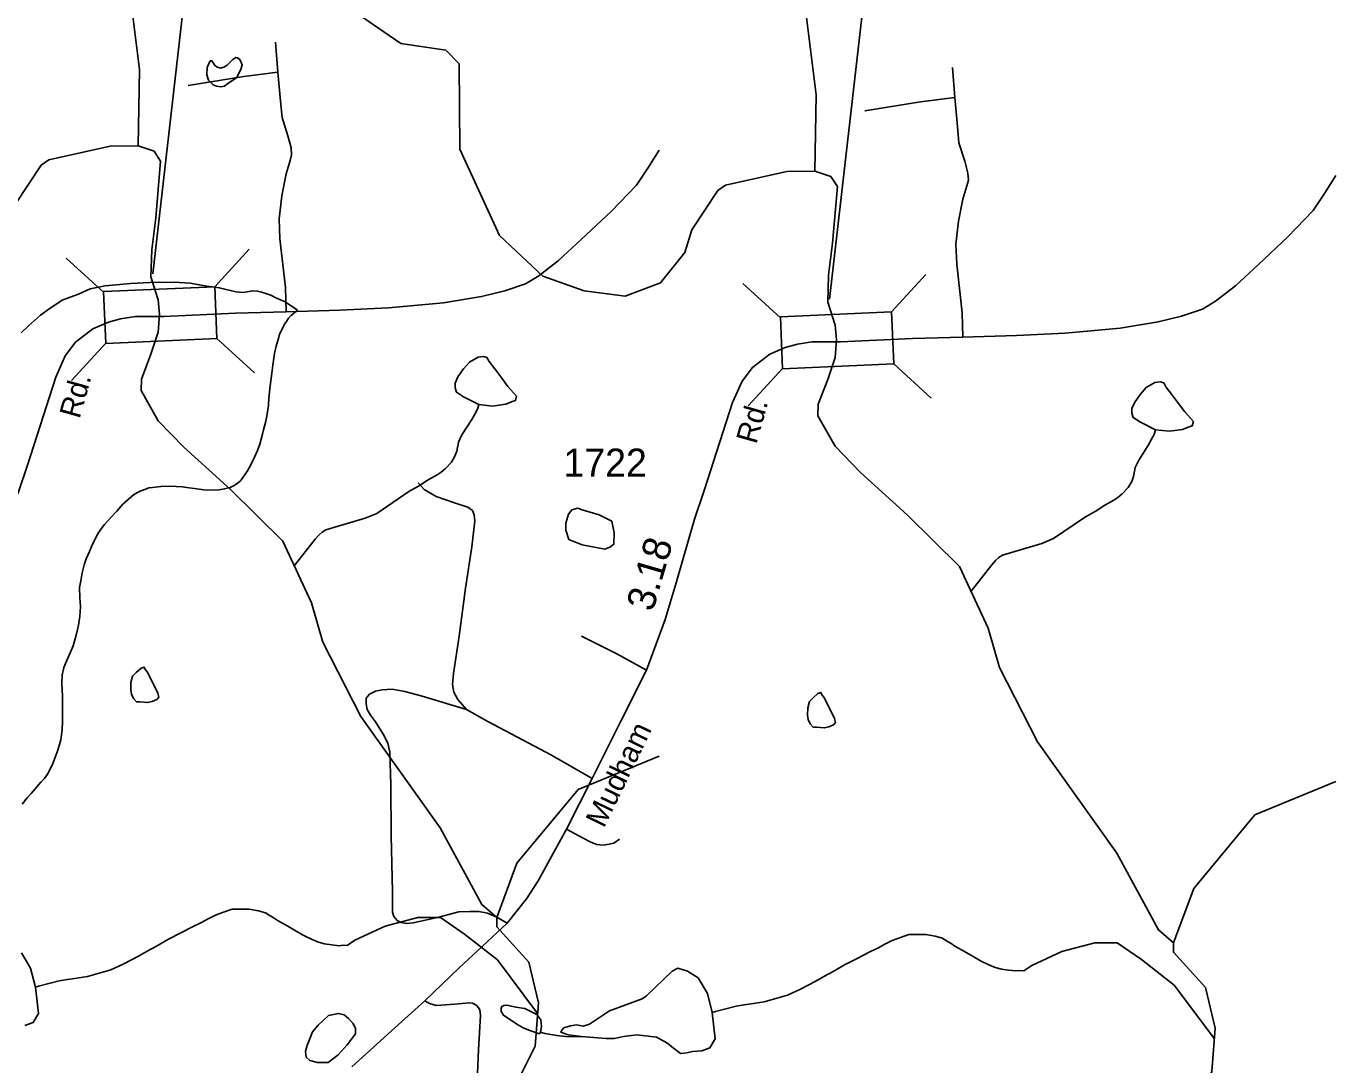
# Model space of a CAD drawing. Extents: x 2169602 to 2449496, y 721995 to 810662.
# Drawn here: x 2443660 to 2449496, y 797941 to 802569 of the extents above; entities that cross this region are included whole.
import ezdxf

# ---------------------------------------------------------------- set-up
doc = ezdxf.new("R2010")
doc.units = 0
doc.layers.add('Default', color=7, linetype='Continuous')

msp = doc.modelspace()

# ---------------------------------------------------------------- linework, layer by layer
at = {"layer": 'Default'}
for p, q in [((2444224.7, 801465.3), (2444515.1, 804017.5)), ((2447240.6, 801352.4), (2447530.9, 803904.7)), ((2444782.1, 802364.8), (2444771.8, 802498.1)), ((2447798, 802251.9), (2447787.6, 802385.3)), ((2444005.6, 801383.2), (2443838.8, 801536.2)), ((2444653.7, 801575.4), (2444500.7, 801408.6)), ((2447021.4, 801270.4), (2446854.6, 801423.4)), ((2447669.6, 801462.6), (2447516.5, 801295.8)), ((2444015.3, 801157.1), (2443862.2, 800990.3)), ((2444677.4, 801024.2), (2444510.6, 801177.3)), ((2447031.1, 801044.2), (2446878.1, 800877.4)), ((2447693.3, 800911.4), (2447526.5, 801064.4))]:
    msp.add_line(p, q, dxfattribs=at)
for points in [[(2444159.4, 802035.8), (2444165.3, 802376.8), (2444095.4, 802935.9), (2444018.3, 803091.6), (2444026.3, 803193.1), (2444622.4, 803797.6), (2444795.5, 804115.6), (2444877.3, 804172.9)], [(2447175.2, 801923), (2447181.2, 802264), (2447111.3, 802823.1), (2447034.2, 802978.8), (2447042.2, 803080.3), (2447638.2, 803684.8), (2447811.3, 804002.7), (2447893.1, 804060.1)], [(2444159.4, 802035.8), (2444034.3, 802035), (2443761.1, 801973.9), (2443726.3, 801949.5), (2443611.3, 801774.7), (2443579.3, 801673.7), (2443471.4, 801538.1), (2443313.4, 801479.1), (2443130.5, 801502.5), (2442946.3, 801568.5), (2442753.4, 801749.7), (2442576.4, 802133.8), (2442573.3, 802514.4), (2442514.5, 802574.6), (2442314.4, 802604.9), (2442063.4, 802777.3), (2441744.5, 803161.1), (2441593.4, 803275.7), (2441309.4, 803399.6), (2441233.5, 803538.9), (2440853.5, 803648.7), (2440799.4, 803717.9), (2440727.2, 803835.1), (2440647, 803892.8)], [(2447175.2, 801923), (2447050.1, 801922.2), (2446777, 801861.1), (2446742.2, 801836.7), (2446627.1, 801661.9), (2446595.1, 801560.8), (2446487.3, 801425.3), (2446329.2, 801366.2), (2446146.3, 801389.7), (2445962.1, 801455.7), (2445769.2, 801636.8), (2445592.2, 802021), (2445589.2, 802401.5), (2445530.3, 802461.8), (2445330.2, 802492.1), (2445079.2, 802664.5), (2444760.4, 803048.3), (2444609.2, 803162.9), (2444325.2, 803286.8), (2444249.4, 803426.1), (2443869.3, 803535.9), (2443815.2, 803605), (2443743, 803722.3), (2443662.8, 803779.9)], [(2444526.8, 802381.9), (2444512.6, 802386.1), (2444503, 802392.5), (2444488.3, 802414.5), (2444485.2, 802415.3), (2444480.6, 802414.5), (2444477.6, 802407.7), (2444472.9, 802399.7), (2444467.4, 802384.8), (2444464.9, 802351.9), (2444472.2, 802328.5), (2444492.8, 802308.7), (2444508.4, 802301.4), (2444528.4, 802298.6), (2444543.4, 802302), (2444554.1, 802311.2), (2444596.9, 802339.2), (2444616.2, 802376.9), (2444622.3, 802397.5), (2444612.2, 802420.4), (2444602.1, 802428.8), (2444594.4, 802430.5), (2444581.9, 802421.6), (2444556.3, 802395), (2444541, 802386.1), (2444526.8, 802381.9)], [(2444782.1, 802364.8), (2444630.4, 802345.2), (2444382.2, 802305)], [(2444818.9, 801297), (2444815.5, 801405), (2444791.3, 801622.3), (2444787.3, 801710.2), (2444798.8, 801813.6), (2444818.3, 801911.3), (2444836.2, 801970.5), (2444843.1, 801995.8), (2444840.8, 802026.8), (2444827, 802080.9), (2444801.1, 802161.9), (2444794.2, 802235.5), (2444782.1, 802364.8)], [(2447798, 802251.9), (2447646.2, 802232.4), (2447398, 802192.2)], [(2447834.7, 801184.2), (2447831.3, 801292.2), (2447807.2, 801509.4), (2447803.1, 801597.4), (2447814.6, 801700.8), (2447834.2, 801798.5), (2447852, 801857.7), (2447858.9, 801883), (2447856.6, 801914), (2447842.8, 801968), (2447816.9, 802049.1), (2447810, 802122.6), (2447798, 802251.9)], [(2444255.1, 801284.8), (2444249.1, 801349.5), (2444216.1, 801452.1), (2444219.8, 801573), (2444238.1, 801715.9), (2444259.5, 801968.1), (2444230.2, 802012.3), (2444159.4, 802035.8)], [(2446480.6, 802016.8), (2446430.3, 801936), (2446379.8, 801861.3), (2446266.6, 801743.5), (2446135.5, 801620.5), (2446033.2, 801525.1), (2445944.7, 801457.3), (2445886.1, 801420.5), (2445793, 801389.5), (2445689.6, 801364.2), (2445520, 801336.1), (2445275.2, 801314.2), (2445057.6, 801304.5), (2444818.9, 801297), (2444593.4, 801290), (2444273, 801276.3)], [(2447270.9, 801172), (2447264.9, 801236.6), (2447232, 801339.2), (2447235.6, 801460.2), (2447254, 801603.1), (2447275.3, 801855.3), (2447246, 801899.5), (2447175.2, 801923)], [(2449496.4, 801904), (2449446.2, 801823.2), (2449395.6, 801748.5), (2449282.4, 801630.7), (2449151.4, 801507.7), (2449049.1, 801412.3), (2448960.6, 801344.5), (2448901.9, 801307.7), (2448808.8, 801276.7), (2448705.4, 801251.4), (2448535.9, 801223.2), (2448291, 801201.4), (2448073.5, 801191.6), (2447834.7, 801184.2), (2447609.3, 801177.2), (2447288.8, 801163.5)], [(2444869, 801303.5), (2444814.8, 801341.5), (2444772.5, 801359.3), (2444750.8, 801371.1), (2444728.7, 801378.9), (2444708.4, 801384.8), (2444690.5, 801388.7), (2444670.2, 801390.6), (2444626.7, 801382.1), (2444594.8, 801386.1), (2444576.7, 801389.7), (2444520.3, 801403.5), (2444464.6, 801411.1), (2444390.5, 801424.7), (2444320.4, 801428), (2444212.3, 801427.3), (2444124.6, 801422.7), (2444061, 801416.1), (2444012.6, 801412), (2443944.7, 801399.6), (2443893.1, 801374.9), (2443823.2, 801350.6), (2443767.4, 801312.3), (2443723.7, 801282), (2443670.2, 801233.7), (2443638.4, 801203.2)], [(2444869, 801303.5), (2444841.4, 801279.5), (2444829.1, 801267.6), (2444819.7, 801253.6), (2444811.7, 801241.4), (2444797.8, 801213.5), (2444789.8, 801197.2), (2444785.9, 801183.2), (2444774, 801143.3), (2444766.2, 801111.2), (2444758.8, 801059.1), (2444753.5, 801011.3), (2444747.3, 800967.2), (2444741.8, 800911.2), (2444739.7, 800881.1), (2444732.8, 800831.1), (2444726.4, 800803.2), (2444718.4, 800771.1), (2444713.1, 800750.9), (2444701, 800706.9), (2444691.5, 800678.7), (2444677.8, 800648.7), (2444661.8, 800614.6), (2444646, 800588.6), (2444636.2, 800572.6), (2444626.1, 800558.3), (2444616.5, 800544.4), (2444606.2, 800536.2), (2444596.4, 800528.4), (2444586.6, 800522.2), (2444568.7, 800514.3), (2444544.5, 800507.8), (2444520.5, 800503.8), (2444482.8, 800501.3), (2444452.5, 800503.4), (2444410.4, 800509), (2444384.8, 800512.9), (2444356.5, 800516.7), (2444328.8, 800518.5), (2444292.5, 800520.3), (2444260.7, 800517.9), (2444222.6, 800513.9), (2444207, 800511.7), (2444189, 800505.5), (2444170.9, 800499.3), (2444156.8, 800491.3), (2444138.9, 800481), (2444127, 800471.1), (2444091.6, 800438.7), (2444063.7, 800408.5), (2444037.6, 800380.4), (2444009.7, 800348.4), (2443990.5, 800324.2), (2443978.2, 800304.1), (2443956.6, 800264), (2443942.9, 800227.9), (2443927.1, 800195.9), (2443919.3, 800169.8), (2443909.5, 800133.6), (2443903.9, 800097.5), (2443898, 800067.6), (2443900, 800023.9), (2443902.5, 799981.7), (2443898.8, 799939.7), (2443893.5, 799899.6), (2443883.6, 799855.6), (2443869.5, 799807.4), (2443856.2, 799777.4), (2443840, 799739.3), (2443828.5, 799711.4), (2443824.6, 799697.4), (2443820.7, 799679.3), (2443818.8, 799641), (2443821.7, 799583.4), (2443821.7, 799535.2), (2443821.7, 799505.1), (2443822.1, 799471.4), (2443820.5, 799433.1), (2443814.9, 799389.3), (2443800.8, 799343.2), (2443779.3, 799283.2), (2443767.6, 799259), (2443755.5, 799236.9), (2443739.9, 799214.9), (2443726.2, 799200.7), (2443682.5, 799150.6), (2443664.6, 799130.2), (2443642.5, 799102.2)], [(2444273, 801276.3), (2444147.7, 801276.3), (2444081, 801266), (2444027, 801251), (2443958, 801220), (2443880.4, 801161.9), (2443834.5, 801099.9), (2443791.9, 801005.6), (2443665.5, 800612.5), (2443623, 800486.1)], [(2445757.3, 798598.2), (2445690.3, 798655.3), (2445505.3, 798997), (2445151.2, 799493), (2444982.2, 799824.5), (2444931.4, 799999.3), (2444804.3, 800274.2), (2444570.3, 800505.4), (2444362.7, 800693.4), (2444249.1, 800810.7), (2444172.2, 800946.3), (2444174.1, 800997.1), (2444216.1, 801107.6), (2444249.1, 801206.5), (2444255.1, 801284.8)], [(2447288.8, 801163.5), (2447163.5, 801163.5), (2447096.8, 801153.1), (2447042.8, 801138.2), (2446973.9, 801107.1), (2446896.3, 801049.1), (2446850.3, 800987), (2446807.8, 800892.8), (2446681.3, 800499.7), (2446638.8, 800373.3), (2446556.1, 800088.2), (2446507.8, 799925), (2446425, 799699.7), (2446311.8, 799475), (2446181.9, 799216.4), (2446068.1, 798991.1), (2446019.3, 798902.1), (2445942.3, 798760.7), (2445890.6, 798681.4), (2445803.2, 798572.2), (2445692.9, 798468.7), (2445589.4, 798373.3), (2445437.1, 798226.8), (2445303.2, 798105.5), (2445111.9, 797931.4)], [(2448773.1, 798485.3), (2448706.1, 798542.4), (2448521.1, 798884.2), (2448167, 799380.1), (2447998.1, 799711.6), (2447947.2, 799886.5), (2447820.1, 800161.4), (2447586.1, 800392.5), (2447378.5, 800580.6), (2447264.9, 800697.9), (2447188, 800833.5), (2447189.9, 800884.3), (2447232, 800994.7), (2447264.9, 801093.7), (2447270.9, 801172)], [(2445677.3, 800883.6), (2445738.8, 800876.8), (2445797.1, 800884.7), (2445822.3, 800895.7), (2445841.1, 800902), (2445845.9, 800920.9), (2445807.2, 800964.2), (2445775, 801007.4), (2445748.3, 801042), (2445723.1, 801075.1), (2445713.6, 801092.4), (2445697.9, 801097.1), (2445674.3, 801094), (2445635.2, 801072.8), (2445609.7, 801042), (2445584.5, 801007.4), (2445571.9, 800979.1), (2445571.9, 800957.1), (2445578.2, 800938.2), (2445609.7, 800917.7), (2445677.3, 800883.6)], [(2448693.1, 800770.7), (2448754.6, 800764), (2448812.9, 800771.9), (2448838.1, 800782.9), (2448857, 800789.2), (2448861.7, 800808.1), (2448823, 800851.3), (2448790.8, 800894.6), (2448764.1, 800929.2), (2448738.9, 800962.2), (2448729.4, 800979.5), (2448713.7, 800984.3), (2448690.1, 800981.1), (2448651.1, 800960), (2448625.5, 800929.2), (2448600.3, 800894.6), (2448587.7, 800866.3), (2448587.7, 800844.2), (2448594, 800825.4), (2448625.5, 800804.9), (2448693.1, 800770.7)], [(2445677.3, 800883.6), (2445671.6, 800863.4), (2445659.7, 800841.2), (2445645.9, 800817.3), (2445602.3, 800748.9), (2445586.9, 800715.1), (2445578.9, 800674.9), (2445571.1, 800653), (2445555.1, 800626.6), (2445529.3, 800598.5), (2445509.6, 800582.4), (2445491.3, 800570.1), (2445451.5, 800548.1), (2445408.1, 800519.8), (2445365.8, 800495.4), (2445223.1, 800398.5), (2445171, 800376.4), (2444995.3, 800325), (2444979.7, 800314.8), (2444965.8, 800302.7), (2444947.9, 800282.7), (2444855, 800164.5)], [(2448693.1, 800770.7), (2448687.4, 800750.5), (2448675.5, 800728.4), (2448661.8, 800704.5), (2448618.1, 800636.1), (2448602.7, 800602.3), (2448594.7, 800562.1), (2448586.9, 800540.2), (2448570.9, 800513.8), (2448545.1, 800485.7), (2448525.4, 800469.6), (2448507.2, 800457.3), (2448467.4, 800435.3), (2448423.9, 800407), (2448381.7, 800382.6), (2448238.9, 800285.7), (2448186.9, 800263.5), (2448011.1, 800212.2), (2447995.5, 800202), (2447981.6, 800189.9), (2447963.8, 800169.8), (2447870.8, 800051.7)], [(2446181.9, 799216.4), (2446000.9, 799321.6), (2445717, 799471), (2445622.2, 799524.5), (2445583.7, 799568.7), (2445566.4, 799602), (2445560.7, 799636.5), (2445564.1, 799684.8), (2445589.4, 799851.5), (2445617.6, 800065.8), (2445646.9, 800249.1), (2445659, 800364.6), (2445656.7, 800392.2), (2445648.6, 800410.6), (2445629.1, 800425.6), (2445572.8, 800444), (2445486.6, 800473.8), (2445434.3, 800505.4), (2445406.7, 800534.2)], [(2446138.6, 800414.4), (2446118.3, 800421), (2446091.6, 800413.7), (2446077, 800394.2), (2446064.9, 800355.4), (2446064.9, 800323.8), (2446078.7, 800281.4), (2446137.8, 800258.2), (2446238.3, 800239.3), (2446261.8, 800248.5), (2446278.8, 800260.6), (2446281.2, 800311.6), (2446269.4, 800363.4)], [(2446269.4, 800363.4), (2446213.1, 800391.8), (2446138.6, 800414.4)], [(2446425, 799699.7), (2446291.7, 799772.1), (2446134.8, 799850.9)], [(2444200.2, 799691.4), (2444190.4, 799702.6), (2444186.3, 799713.5), (2444172.7, 799708.1), (2444150.9, 799689), (2444134.5, 799672.7), (2444127.3, 799644.6), (2444126.4, 799612.7), (2444129.1, 799592.3), (2444138.6, 799573.2), (2444152.3, 799558.3), (2444166.4, 799558.7), (2444201.3, 799555.5), (2444221.8, 799559.6), (2444242.2, 799569.1), (2444251.7, 799578.7), (2444247.1, 799597.7), (2444200.2, 799691.4)], [(2445622.2, 799524.5), (2445425.1, 799583.6), (2445348.1, 799604.3), (2445291.7, 799614.7), (2445246.9, 799612.4), (2445217, 799606.6), (2445190.6, 799592.8), (2445175.7, 799575.6), (2445175.7, 799550.3), (2445179.1, 799525), (2445195.2, 799499.7), (2445217, 799469.9), (2445250.4, 799414.7), (2445272.2, 799374.5), (2445281.4, 799334.2), (2445286, 799189.4), (2445286.6, 798962.4), (2445292.9, 798712.4), (2445292.3, 798621), (2445298.1, 798601.5), (2445313, 798584.3), (2445331.4, 798575.1), (2445355.5, 798570.5), (2445385.4, 798573.9), (2445493.5, 798598.1), (2445587.7, 798622.2), (2445637.7, 798623.9), (2445676.8, 798623.9), (2445715.9, 798617), (2445757.2, 798598.6), (2445803.2, 798572.2)], [(2447216, 799578.6), (2447206.2, 799589.8), (2447202.2, 799600.7), (2447188.5, 799595.2), (2447166.7, 799576.2), (2447150.4, 799559.8), (2447143.1, 799531.8), (2447142.2, 799499.9), (2447144.9, 799479.5), (2447154.5, 799460.4), (2447168.1, 799445.4), (2447182.2, 799445.9), (2447217.1, 799442.7), (2447237.6, 799446.8), (2447258, 799456.3), (2447267.6, 799465.9), (2447262.9, 799484.9), (2447216, 799578.6)], [(2445757.3, 798598.2), (2445847.3, 798839.1), (2446120.3, 799168.1), (2446480.6, 799317.2)], [(2448773.1, 798485.3), (2448863.2, 798726.2), (2449136.1, 799055.2), (2449496.4, 799204.3)], [(2446068.1, 798991.1), (2446141.7, 798950.9), (2446177.3, 798932.5), (2446202.6, 798923.3), (2446231.4, 798919.9), (2446258.9, 798924.5), (2446279.6, 798929.1), (2446303.8, 798946.3)], [(2443702, 798287), (2443715.8, 798290.9), (2443807.9, 798315.5), (2443843.7, 798321.9), (2443875.9, 798325.9), (2443933.3, 798334.3), (2443985.6, 798348.8), (2444037.1, 798364.9), (2444095.5, 798391.4), (2444161.2, 798425.7), (2444198.9, 798448), (2444240.5, 798470.5), (2444294.4, 798500.9), (2444350, 798528.9), (2444404.1, 798557.3), (2444442.1, 798575.9), (2444468.1, 798589.8), (2444503.6, 798608.4), (2444535.6, 798620.2), (2444577.6, 798634.5), (2444611.2, 798635.2), (2444653.3, 798635.3), (2444695.3, 798627.7), (2444727.3, 798617.6), (2444743.5, 798607.8), (2444765.9, 798593.9), (2444783.5, 798582.4), (2444825.7, 798558.5), (2444863.9, 798536.5), (2444897.9, 798516.8), (2444934, 798499.2), (2444962.3, 798487.2), (2444990.4, 798479.7), (2445022.4, 798475.7), (2445054.6, 798472), (2445072.2, 798474.3), (2445090.2, 798472.4)], [(2445090.2, 798472.4), (2445125.4, 798497), (2445260.1, 798558.5), (2445406.3, 798596.9), (2445506.3, 798596.9), (2445614, 798523.9), (2445760.2, 798408.5), (2445939.6, 798169.5)], [(2445336.3, 796910.9), (2445402.2, 796955.5), (2445549.2, 797339.6), (2445665.2, 797540.6), (2445738.2, 797739.1), (2445862.3, 797890.8), (2445928.3, 798023.9), (2445943.3, 798217.2), (2445900.2, 798398.4), (2445757.3, 798555.6), (2445757.3, 798598.2)], [(2446717.9, 798174.2), (2446731.6, 798178.1), (2446823.7, 798202.7), (2446859.6, 798209.1), (2446891.8, 798213.1), (2446949.2, 798221.5), (2447001.5, 798235.9), (2447052.9, 798252.1), (2447111.4, 798278.5), (2447177, 798312.8), (2447214.7, 798335.1), (2447256.3, 798357.6), (2447310.3, 798388), (2447365.8, 798416.1), (2447420, 798444.5), (2447457.9, 798463.1), (2447483.9, 798477), (2447519.4, 798495.6), (2447551.4, 798507.4), (2447593.4, 798521.7), (2447627.1, 798522.3), (2447669.1, 798522.4), (2447711.1, 798514.8), (2447743.1, 798504.8), (2447759.3, 798495), (2447781.7, 798481.1), (2447799.3, 798469.5), (2447841.6, 798445.7), (2447879.7, 798423.7), (2447913.7, 798404), (2447949.8, 798386.3), (2447978.1, 798374.4), (2448006.2, 798366.9), (2448038.2, 798362.9), (2448070.4, 798359.2), (2448088, 798361.4), (2448106.1, 798359.5)], [(2448106.1, 798359.5), (2448141.2, 798384.1), (2448275.9, 798445.6), (2448422.1, 798484.1), (2448522.1, 798484.1), (2448629.8, 798411), (2448776, 798295.7), (2448955.4, 798056.7)], [(2448352.2, 796798.1), (2448418, 796842.6), (2448565, 797226.8), (2448681.1, 797427.8), (2448754.1, 797626.3), (2448878.1, 797778), (2448944.2, 797911.1), (2448959.1, 798104.3), (2448916.1, 798285.6), (2448773.1, 798442.7), (2448773.1, 798485.3)], [(2443654.9, 798115.6), (2443691.7, 798129.1), (2443715, 798169.8), (2443702, 798287), (2443680.1, 798371.1), (2443639.4, 798440.8)], [(2446135.5, 798067), (2446244.5, 798058.9), (2446281.3, 798058.9), (2446322, 798066.6), (2446382, 798074.4), (2446469.2, 798064.7), (2446515.7, 798039.5), (2446550.6, 798010.5), (2446575.8, 797991.1), (2446604.8, 797995), (2446629, 798000.3), (2446670.7, 798002.7), (2446707.5, 798016.3), (2446730.8, 798057), (2446717.9, 798174.2), (2446695.9, 798258.3), (2446655.2, 798328), (2446606.8, 798359), (2446564.2, 798372.5), (2446539, 798359), (2446425.3, 798247.9), (2446405.3, 798235.1), (2446260, 798180.9), (2446170.9, 798122.8), (2446141.9, 798113.6), (2446112.7, 798118.9), (2446085.6, 798115), (2446056.6, 798105.4), (2446046.9, 798095.7), (2446043, 798086), (2446075.9, 798074.4), (2446135.5, 798067)], [(2445437.1, 798226.8), (2445457.8, 798214.2), (2445486.6, 798206.1), (2445570.5, 798210.7), (2445633.7, 798217.6), (2445649.8, 798216.5), (2445668.2, 798206.1), (2445682, 798185.4), (2445685.4, 798160.1), (2445676.2, 798007.3), (2445665.3, 797761.9), (2445654.4, 797608.4)], [(2445127.8, 798079.1), (2445127.1, 798103.4), (2445117, 798124.8), (2445096.8, 798147.5), (2445076.6, 798163.9), (2445052.6, 798170.2), (2445007.6, 798161.1), (2444961.8, 798117.3), (2444936.6, 798088.3), (2444912.1, 798027.6), (2444905, 798000), (2444907.5, 797974.8), (2444923.9, 797959.7), (2444958, 797950.8), (2445005.7, 797951.3), (2445050.1, 797984.9), (2445090.5, 798030.3), (2445127.8, 798079.1)], [(2445952.8, 798086.7), (2445956.2, 798111.1), (2445953.9, 798142.2), (2445936.6, 798165.3), (2445882.9, 798191.3), (2445843, 798198.7), (2445822.3, 798202.2), (2445801.5, 798206.8), (2445788.8, 798205.7), (2445779.5, 798201), (2445776.5, 798192.5), (2445777.2, 798179.1), (2445787.6, 798161.8), (2445847.4, 798122.8), (2445877.7, 798104.1), (2445904.2, 798093.8), (2445943.5, 798079.9), (2445949.3, 798081.1), (2445952.8, 798086.7)], [(2445952.8, 798086.7), (2445970.9, 798080.9), (2446025, 798071.1), (2446065.2, 798067.4), (2446115, 798066), (2446135.5, 798067)]]:
    msp.add_lwpolyline(points, dxfattribs=at)
for points in [[(2444510.6, 801177.3), (2444015.3, 801156), (2444005.4, 801387.4), (2444500.7, 801408.6)], [(2447526.5, 801064.4), (2447031.2, 801043.1), (2447021.2, 801274.5), (2447516.5, 801295.8)]]:
    msp.add_lwpolyline(points, close=True, dxfattribs=at)

# ---------------------------------------------------------------- texts
for s, height, rotation, p in [('Rd.', 95, 74.20267, (2443898, 800816.4)), ('Rd.', 95, 74.20267, (2446913.8, 800703.5)), ('3.18', 125, 73.81079, (2446452.6, 799956.2)), ('Mudham', 95, 64.14682, (2446235, 798992.7))]:
    msp.add_text(s, height=height, rotation=rotation, dxfattribs=at).set_placement(p)
msp.add_text('1722', height=125, dxfattribs=at).set_placement((2446054.4, 800562.1))

doc.saveas('drawing.dxf')
